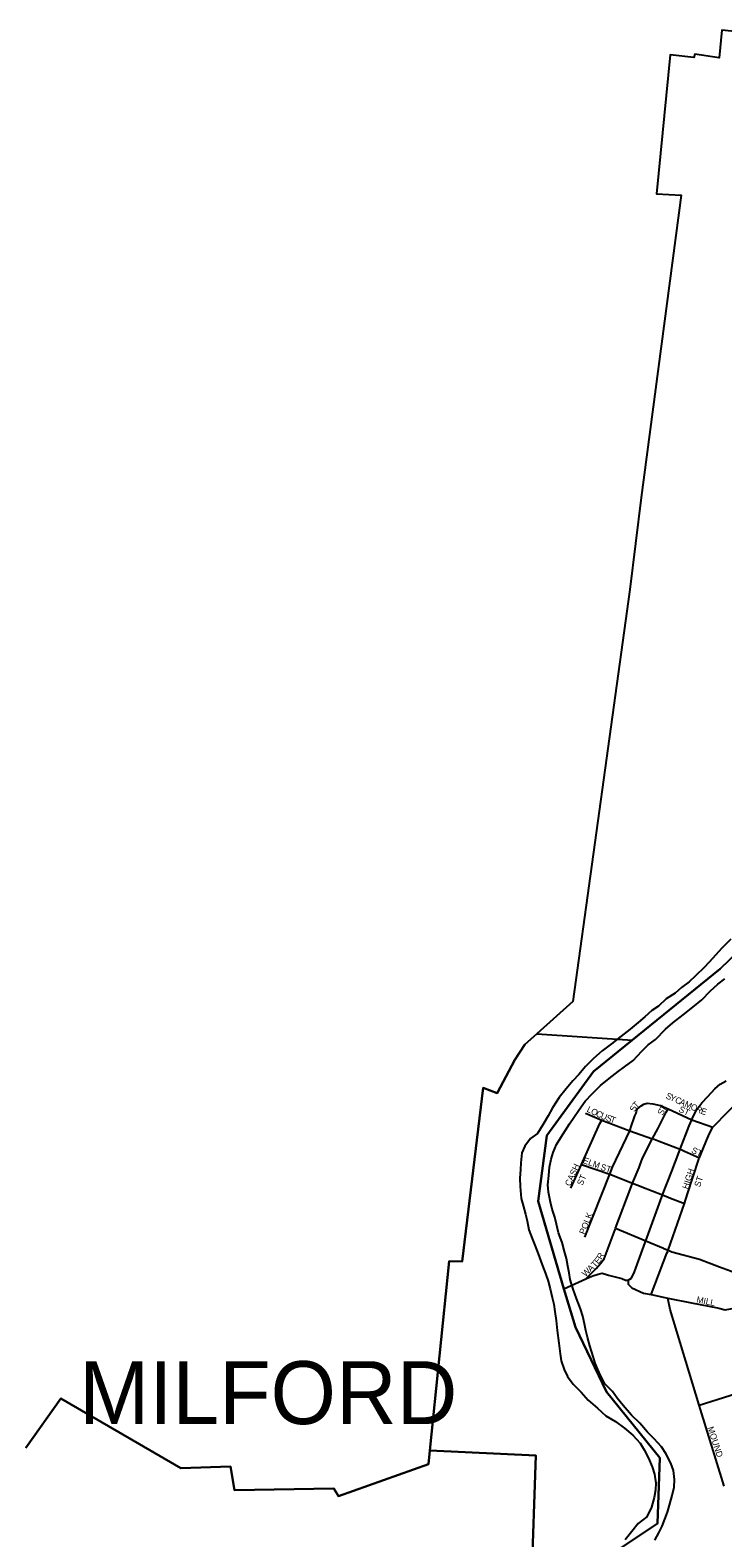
# Model space of a CAD drawing. Extents: x 1310247 to 1664935, y 235267 to 584339.
# Drawn here: x 1454414 to 1459925, y 429860 to 441843 of the extents above; entities that cross this region are included whole.
import ezdxf

# ---------------------------------------------------------------- set-up
doc = ezdxf.new("R2010")
doc.units = 0
for name, color, linetype in [('GM_X_Adjacent_County', 7, 'Continuous'), ('GM_X_City_Street', 7, 'Continuous'), ('GM_X_City_Street_Text', 7, 'Continuous'), ('GM_X_Corporation', 7, 'Continuous'), ('GM_X_Corporation_Text', 7, 'Continuous'), ('GM_X_County', 7, 'Continuous'), ('GM_X_Major_River', 7, 'Continuous'), ('GM_X_Township', 7, 'Continuous'), ('GM_X_US_Route', 7, 'Continuous')]:
    doc.layers.add(name, color=color, linetype=linetype)

msp = doc.modelspace()

# ---------------------------------------------------------------- linework, layer by layer
at = {"layer": 'GM_X_Adjacent_County'}
msp.add_lwpolyline([(1460410, 434870), (1459904, 434383), (1458895, 433566), (1458525, 433058), (1458455, 432537), (1458661, 431840), (1458752, 431533), (1458999, 431020), (1459423, 430496), (1459405, 429974), (1458903, 429639)], dxfattribs=at)
at = {"layer": 'GM_X_City_Street'}
for points in [[(1459741, 432889), (1459794, 433018), (1459820, 433073), (1459846, 433124), (1459969, 433251), (1460074, 433355), (1460135, 433420), (1460166, 433464), (1460246, 433568), (1460279, 433616), (1460360, 433758), (1460449, 433882), (1460578, 434093)], [(1458828, 432250), (1459025, 432750), (1459047, 432806), (1459185, 433095), (1459199, 433138), (1459216, 433190), (1459226, 433213), (1459234, 433234), (1459238, 433249), (1459243, 433267), (1459276, 433293)], [(1458831, 433234), (1458961, 433179), (1459185, 433095), (1459358, 433035)], [(1459265, 432818), (1459286, 432878), (1459365, 433033), (1459408, 433110), (1459474, 433244), (1459490, 433270)], [(1459276, 433293), (1459297, 433308), (1459323, 433315), (1459369, 433310), (1459429, 433297), (1459490, 433270), (1459677, 433183), (1459846, 433124)], [(1458716, 432640), (1458800, 432828), (1458946, 433154), (1458961, 433179)], [(1459358, 433035), (1459365, 433033), (1459419, 433012), (1459585, 432949), (1459598, 432943)], [(1459487, 432140), (1459489, 432146), (1459621, 432517), (1459644, 432595), (1459734, 432869), (1459735, 432874), (1459738, 432881), (1459741, 432889)], [(1459598, 432943), (1459621, 432933), (1459738, 432881)], [(1458800, 432828), (1459025, 432750), (1459206, 432678), (1459276, 432651)], [(1458834, 431919), (1458917, 432000), (1458952, 432039), (1458982, 432077), (1459067, 432310), (1459070, 432320), (1459195, 432649), (1459206, 432678), (1459260, 432803), (1459265, 432818)], [(1459276, 432651), (1459281, 432649), (1459445, 432587), (1459491, 432567)], [(1459491, 432567), (1459496, 432564), (1459621, 432517)], [(1459070, 432320), (1459311, 432220), (1459452, 432161)], [(1459355, 431794), (1459480, 432122), (1459486, 432137), (1459487, 432140)], [(1459452, 432161), (1459455, 432160), (1459489, 432146), (1459518, 432134), (1459739, 432075), (1459897, 432015), (1459985, 431981), (1460082, 431941), (1460202, 431881), (1460318, 431826)], [(1459173, 431907), (1459173, 431875), (1459200, 431846), (1459294, 431804), (1459355, 431794), (1459488, 431764), (1459675, 431728), (1459881, 431688), (1459894, 431685)], [(1459894, 431685), (1459942, 431672), (1460027, 431689), (1460152, 431732), (1460253, 431763), (1460298, 431781), (1460318, 431826)], [(1459936, 430271), (1459737, 430914), (1459505, 431674), (1459488, 431764)], [(1459737, 430914), (1460131, 431039), (1460527, 431151), (1460838, 431223)]]:
    msp.add_lwpolyline(points, dxfattribs=at)
at = {"layer": 'GM_X_Corporation'}
for points in [[(1460278, 441807), (1459916, 441843), (1459895, 441623), (1459702, 441652), (1459693, 441627), (1459505, 441647), (1459398, 440541), (1459594, 440532), (1459274, 438129), (1459186, 437398), (1458731, 434123), (1458445, 433866), (1458349, 433780), (1458269, 433659), (1458129, 433394), (1458018, 433436), (1457851, 432057), (1457747, 432060), (1457594, 430555), (1457583, 430445), (1456868, 430192), (1456831, 430252), (1456040, 430238), (1456009, 430427), (1455613, 430414), (1454658, 430967), (1454381, 430574)], [(1458402, 429508), (1458438, 430513), (1457594, 430555), (1457747, 432060), (1457851, 432057), (1458018, 433436), (1458129, 433394), (1458269, 433659), (1458349, 433780), (1458445, 433866), (1459205, 433816), (1459400, 433974), (1459904, 434383), (1460410, 434870)], [(1454381, 430574), (1454658, 430967), (1455613, 430414), (1456009, 430427), (1456040, 430238), (1456831, 430252), (1456868, 430192), (1457583, 430445), (1457594, 430555), (1458438, 430513), (1458402, 429508)]]:
    msp.add_lwpolyline(points, dxfattribs=at)
at = {"layer": 'GM_X_County'}
msp.add_lwpolyline([(1458903, 429639), (1459405, 429974), (1459423, 430496), (1458999, 431020), (1458752, 431533), (1458661, 431840), (1458455, 432537), (1458525, 433058), (1458895, 433566), (1459904, 434383), (1460410, 434870)], dxfattribs=at)
at = {"layer": 'GM_X_Major_River'}
for points in [[(1459988, 434618), (1459914, 434545), (1459844, 434467), (1459779, 434396), (1459707, 434327), (1459656, 434280), (1459597, 434233), (1459546, 434188), (1459474, 434143), (1459413, 434086), (1459360, 434051), (1459305, 434002), (1459252, 433955), (1459187, 433902), (1459115, 433847), (1459040, 433786), (1458966, 433730), (1458897, 433669), (1458831, 433606), (1458778, 433543), (1458731, 433492), (1458679, 433429), (1458622, 433359), (1458570, 433278), (1458534, 433215), (1458493, 433143), (1458451, 433074), (1458394, 433033), (1458349, 432974), (1458327, 432920), (1458318, 432840), (1458314, 432788), (1458311, 432719), (1458312, 432653), (1458321, 432556), (1458336, 432502), (1458355, 432433), (1458368, 432379), (1458382, 432308), (1458407, 432240), (1458428, 432187), (1458456, 432116), (1458488, 432031), (1458513, 431962), (1458536, 431900), (1458550, 431839), (1458567, 431770), (1458580, 431716), (1458588, 431658), (1458599, 431587), (1458607, 431507), (1458619, 431408), (1458631, 431323), (1458640, 431267), (1458663, 431198), (1458689, 431141), (1458734, 431082), (1458797, 431017), (1458854, 430953), (1458927, 430890), (1458995, 430830), (1459071, 430784), (1459142, 430731), (1459208, 430675), (1459267, 430612), (1459298, 430559), (1459333, 430494), (1459363, 430425), (1459380, 430366), (1459393, 430294), (1459389, 430242), (1459378, 430180), (1459358, 430104), (1459321, 430026), (1459251, 429973), (1459202, 429910), (1459148, 429843)], [(1459823, 434206), (1459886, 434261), (1459941, 434304)], [(1459385, 429842), (1459416, 429900), (1459443, 429953), (1459464, 430007), (1459484, 430065), (1459501, 430119), (1459523, 430195), (1459538, 430263), (1459540, 430323), (1459533, 430395), (1459512, 430454), (1459470, 430531), (1459437, 430584), (1459378, 430647), (1459325, 430701), (1459265, 430770), (1459198, 430836), (1459133, 430911), (1459085, 430971), (1459046, 431022), (1458985, 431085), (1458954, 431146), (1458931, 431197), (1458910, 431249), (1458893, 431300), (1458867, 431387), (1458847, 431455), (1458836, 431508), (1458823, 431562), (1458810, 431623), (1458793, 431681), (1458761, 431762), (1458735, 431835), (1458710, 431914), (1458703, 431966), (1458693, 432019), (1458680, 432081), (1458665, 432136), (1458647, 432206), (1458618, 432285), (1458602, 432352), (1458587, 432408), (1458566, 432471), (1458553, 432528), (1458537, 432606), (1458532, 432665), (1458540, 432741), (1458545, 432805), (1458559, 432869), (1458574, 432923), (1458601, 432986), (1458637, 433042), (1458672, 433099), (1458705, 433151), (1458740, 433202), (1458780, 433258), (1458829, 433331), (1458885, 433390), (1458952, 433455), (1459020, 433512), (1459091, 433567), (1459142, 433604), (1459211, 433654), (1459281, 433727), (1459332, 433778), (1459389, 433821), (1459469, 433902), (1459526, 433953), (1459608, 434016), (1459686, 434078), (1459759, 434137), (1459823, 434206)]]:
    msp.add_lwpolyline(points, dxfattribs=at)
at = {"layer": 'GM_X_Township'}
msp.add_lwpolyline([(1460410, 434870), (1459904, 434383), (1458895, 433566), (1458525, 433058), (1458455, 432537), (1458661, 431840), (1458752, 431533), (1458999, 431020), (1459423, 430496), (1459405, 429974), (1458903, 429639)], dxfattribs=at)
at = {"layer": 'GM_X_US_Route'}
for points in [[(1459157, 431909), (1459173, 431907), (1459198, 431924), (1459222, 431974), (1459306, 432206), (1459311, 432220), (1459439, 432571), (1459445, 432587), (1459519, 432774), (1459577, 432927), (1459585, 432949), (1459656, 433135), (1459677, 433183), (1459686, 433203), (1459718, 433264), (1459759, 433317), (1459806, 433368), (1459860, 433429), (1459903, 433466), (1459952, 433493)], [(1458661, 431840), (1458834, 431919), (1458864, 431931), (1458890, 431943), (1458933, 431955), (1458965, 431964), (1459007, 431951), (1459016, 431948), (1459068, 431935), (1459120, 431920), (1459151, 431909), (1459157, 431909)]]:
    msp.add_lwpolyline(points, dxfattribs=at)

# ---------------------------------------------------------------- texts
at = {"layer": 'GM_X_City_Street_Text'}
for s, rotation, p in [('T', 44.5364, (1459237, 433270)), ('S', 335.9765, (1459466, 433355)), ('Y', 335.9863, (1459499, 433341)), ('C', 335.9951, (1459539, 433323)), ('A', 335.9776, (1459575, 433307)), ('M', 335.9691, (1459615, 433289)), ('L', 334.29, (1458838, 433249)), ('O', 334.2952, (1458870, 433233)), ('C', 334.2819, (1458910, 433214)), ('U', 337.341, (1458948, 433196)), ('S', 339.9181, (1458991, 433178)), ('T', 340.0134, (1459024, 433166)), ('S', 65.1333, (1459225, 433242)), ('S', 62.4209, (1459446, 433213)), ('T', 58.2958, (1459462, 433244)), ('ST', 334.9823, (1459569, 433249)), ('O', 335.9863, (1459663, 433268)), ('R', 335.9951, (1459704, 433250)), ('E', 343.0081, (1459746, 433231)), ('ELM', 339.6732, (1458807, 432840)), ('ST', 334.9823, (1459670, 432923)), ('CASH', 65.555, (1458711, 432650)), ('ST', 66.7995, (1458808, 432656)), ('ST', 341.5651, (1458947, 432787)), ('HIGH', 72.0757, (1459648, 432627)), ('ST', 71.565, (1459743, 432644)), ('POLK', 68.4984, (1458826, 432267)), ('R', 61.0336, (1458962, 432067)), ('W', 43.5732, (1458832, 431931)), ('A', 43.566, (1458874, 431971)), ('T', 47.1402, (1458908, 432004)), ('E', 50.203, (1458934, 432032)), ('MILL', 348.3653, (1459712, 431731)), ('MOUND', 288.0863, (1459802, 430735))]:
    msp.add_text(s, height=50, rotation=rotation, dxfattribs=at).set_placement(p)
at = {"layer": 'GM_X_Corporation_Text'}
msp.add_text('MILFORD', height=500, rotation=0, dxfattribs=at).set_placement((1454804, 430764))

doc.saveas('drawing.dxf')
